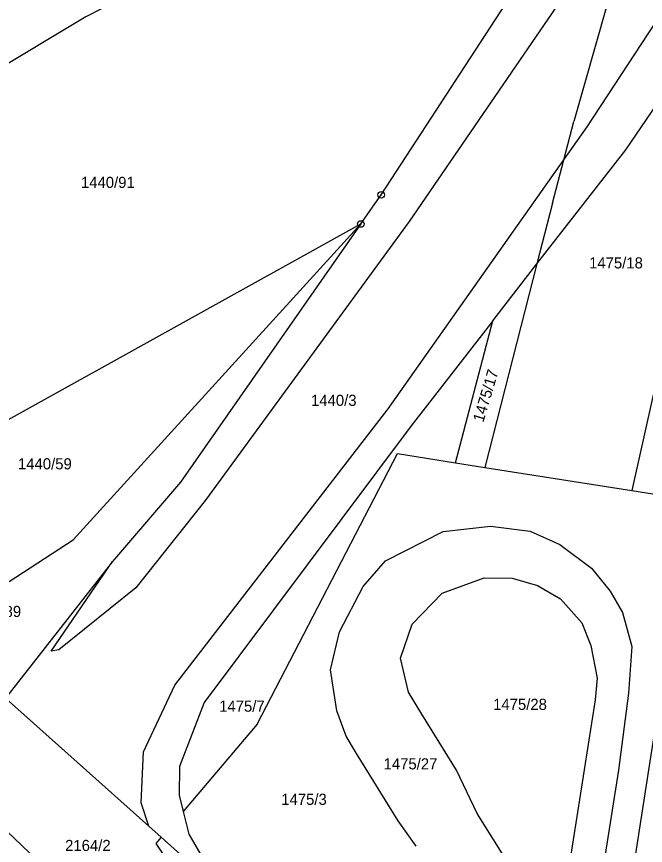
# Model space of a CAD drawing. Extents: x -779596 to -776743, y -1030330 to -1024513.
# Drawn here: x -778948.7 to -778852.6, y -1029979.6 to -1029853 of the extents above; entities that cross this region are included whole.
import ezdxf

# ---------------------------------------------------------------- set-up
doc = ezdxf.new("R2010")
doc.units = 0
for name, color, linetype in [('hranice parcel', 7, 'Continuous'), ('hranice vnitřní', 7, 'Continuous'), ('Kód', 7, 'Continuous'), ('č_parcel poz_', 7, 'Continuous')]:
    doc.layers.add(name, color=color, linetype=linetype)

msp = doc.modelspace()

# ---------------------------------------------------------------- linework, layer by layer
at = {"layer": 'hranice parcel'}
for points in [[(-778851.98, -1029828.33), (-778863.56, -1029869.02)], [(-778904.71, -1029835.92), (-778938.13, -1029853.04)], [(-778893, -1029880.26), (-778870.95, -1029846.38)], [(-778938.13, -1029853.04), (-778982.14, -1029879.48)], [(-778855.63, -1029873.36), (-778841.68, -1029852.9)], [(-778865.09, -1029874.88), (-778863.56, -1029869.02)], [(-778869.19, -1029890.81), (-778855.63, -1029873.36)], [(-778866.82, -1029881.54), (-778865.09, -1029874.88)], [(-778896.1, -1029884.7), (-778893, -1029880.26)], [(-778866.82, -1029881.54), (-778869.19, -1029890.81)], [(-778978.03, -1029930.15), (-778896.1, -1029884.7)], [(-778940.05, -1029932.96), (-778896.1, -1029884.7)], [(-778896.1, -1029884.7), (-778923.67, -1029924.13)], [(-778846.53, -1029888.95), (-778854.68, -1029925.41)], [(-778869.19, -1029890.81), (-778877.15, -1029921.88)], [(-778875.95, -1029899.5), (-778869.19, -1029890.81)], [(-778875.95, -1029899.5), (-778888.42, -1029915.54)], [(-778881.64, -1029921.17), (-778875.95, -1029899.5)], [(-778888.42, -1029915.54), (-778920.06, -1029957.8)], [(-778911.92, -1029961.13), (-778890.5, -1029919.78)], [(-778890.5, -1029919.78), (-778881.64, -1029921.17)], [(-778881.64, -1029921.17), (-778877.15, -1029921.88)], [(-778877.15, -1029921.88), (-778854.68, -1029925.41)], [(-778923.67, -1029924.13), (-778934.02, -1029936.29)], [(-778854.68, -1029925.41), (-778845.75, -1029926.82)], [(-778845.75, -1029926.82), (-778858.96, -1030012.06)], [(-778887.63, -1029979.74), (-778890.42, -1029975.87), (-778896.77, -1029965.62), (-778898.33, -1029962.97), (-778899.78, -1029959.06), (-778900.72, -1029952.83), (-778899.38, -1029947), (-778895.77, -1029940.09), (-778892.33, -1029936.18), (-778883.55, -1029931.66), (-778876.29, -1029930.85), (-778870.21, -1029931.62), (-778865.7, -1029933.67), (-778860.86, -1029937.28), (-778858.03, -1029940.8), (-778856.11, -1029944.06), (-778854.7, -1029949.24), (-778855.2, -1029956.4), (-778856.76, -1029968.16), (-778862.06, -1030001.63)], [(-778949.82, -1029939.32), (-778940.05, -1029932.96)], [(-778934.02, -1029936.29), (-778950.41, -1029957.13)], [(-778865.92, -1029993.06), (-778871.89, -1029983.55), (-778873.53, -1029982.43), (-778878.33, -1029974.78), (-778881.49, -1029968.16), (-778886.79, -1029959.6), (-778888.83, -1029956.25), (-778890.05, -1029951.03), (-778888.27, -1029945.82), (-778883.69, -1029941.11), (-778877.28, -1029938.76), (-778873, -1029938.79), (-778869.13, -1029939.94), (-778865.59, -1029941.98), (-778862.33, -1029945.64), (-778860.99, -1029949.09), (-778859.98, -1029954.09), (-778860.28, -1029957.39), (-778865.92, -1029993.06)], [(-778950.41, -1029957.13), (-778928.5, -1029976.72)], [(-778920.06, -1029957.8), (-778923.81, -1029967.58)], [(-778911.92, -1029961.13), (-778923.26, -1029974.44)], [(-778923.81, -1029967.58), (-778923.86, -1029971.97)], [(-778959.43, -1029968.66), (-778932.86, -1029994.02)], [(-778923.86, -1029971.97), (-778923.26, -1029974.44)], [(-778923.26, -1029974.44), (-778922.4, -1029977.93)], [(-778928.5, -1029976.72), (-778926.63, -1029978.4)], [(-778922.4, -1029977.93), (-778917.26, -1029986.77)], [(-778926.63, -1029978.4), (-778927.44, -1029979.35)], [(-778927.44, -1029979.35), (-778923.99, -1029984.44)]]:
    msp.add_lwpolyline(points, dxfattribs=at)
at = {"layer": 'hranice vnitřní'}
for points in [[(-778861.55, -1029869.87), (-778830.24, -1029822.15)], [(-778864.99, -1029849.66), (-778888.7, -1029884.32)], [(-778865.09, -1029874.88), (-778861.55, -1029869.87)], [(-778891.95, -1029912.93), (-778865.09, -1029874.88)], [(-778888.7, -1029884.32), (-778919.83, -1029926.88)], [(-778924.52, -1029955.14), (-778891.95, -1029912.93)], [(-778919.83, -1029926.88), (-778930.5, -1029940.29)], [(-778943.39, -1029949.98), (-778934.02, -1029936.29)], [(-778930.5, -1029940.29), (-778942.25, -1029949.77)], [(-778942.25, -1029949.77), (-778943.39, -1029949.98)], [(-778929.32, -1029965.34), (-778924.52, -1029955.14)], [(-778929.64, -1029973.12), (-778929.32, -1029965.34)], [(-778928.5, -1029976.72), (-778929.64, -1029973.12)], [(-778926.63, -1029978.4), (-778917.26, -1029986.77)]]:
    msp.add_lwpolyline(points, dxfattribs=at)
at = {"layer": 'Kód'}
for centre, radius in [((-778893, -1029880.26), 0.5), ((-778893, -1029880.26), 0.032), ((-778896.1, -1029884.7), 0.5), ((-778896.1, -1029884.7), 0.032)]:
    msp.add_circle(centre, radius, dxfattribs=at)

# ---------------------------------------------------------------- texts
at = {"layer": 'č_parcel poz_'}
for s, p in [('1440/91', (-778938.86, -1029879.19)), ('1475/18', (-778861.23, -1029891.49)), ('1440/3', (-778903.71, -1029912.49)), ('1440/59', (-778948.48, -1029922.19)), ('1440/189', (-778957.483, -1029944.75)), ('1475/7', (-778917.75, -1029959.22)), ('1475/28', (-778875.896, -1029958.94)), ('1475/27', (-778892.626, -1029968.03)), ('1475/3', (-778908.26, -1029973.45)), ('2164/2', (-778941.28, -1029980.5))]:
    msp.add_text(s, height=1.7, dxfattribs=at).set_placement(p)
msp.add_text('1475/17', height=1.7, rotation=73.40058, dxfattribs=at).set_placement((-778877.394, -1029915.102))

doc.saveas('drawing.dxf')
